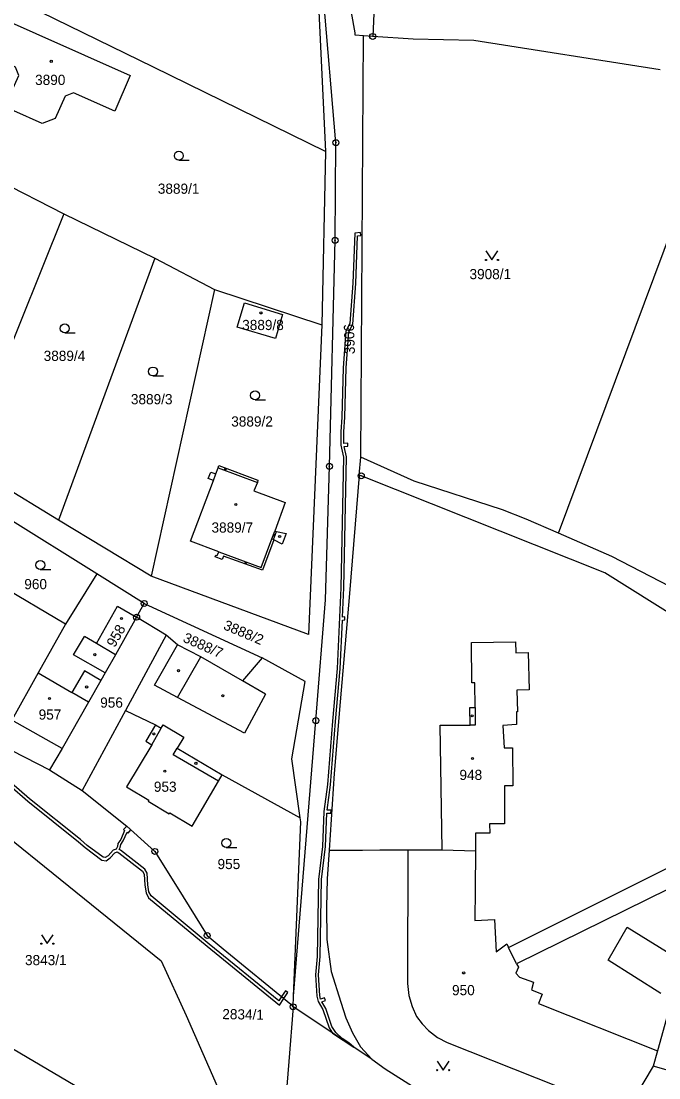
# Model space of a CAD drawing. Extents: x -644096 to -634268, y -1141430 to -1133463.
# Drawn here: x -640050.7 to -639944.1, y -1137807.8 to -1137631.3 of the extents above; entities that cross this region are included whole.
import ezdxf

# ---------------------------------------------------------------- set-up
doc = ezdxf.new("R2010")
doc.units = 0
for name, color, linetype in [('_CIVIL_CONSTRUCTION', 7, 'Continuous'), ('B_Hranice _3D', 7, 'Continuous'), ('M_Svah_Nasyp', 7, 'Continuous'), ('M_Svah_Zarez', 7, 'Continuous'), ('spodek_zarez', 7, 'Continuous'), ('svrsek_osa_sjezdy', 7, 'Continuous'), ('svrsek_osa_VRT', 7, 'Continuous'), ('terminal_VRT', 7, 'Continuous')]:
    doc.layers.add(name, color=color, linetype=linetype)

msp = doc.modelspace()

# ---------------------------------------------------------------- linework, layer by layer
at = {"layer": '_CIVIL_CONSTRUCTION'}
for centre, radius in [((-639991.96, -1137633.88), 0.5), ((-639991.96, -1137633.88), 0.0303), ((-639998.11, -1137651.63), 0.5), ((-639998.11, -1137651.63), 0.0303), ((-639998.24, -1137667.92), 0.5), ((-639998.24, -1137667.92), 0.0303), ((-639999.19, -1137705.65), 0.5), ((-639999.19, -1137705.65), 0.0303), ((-639993.87, -1137707.25), 0.5), ((-639993.87, -1137707.25), 0.0303), ((-640030.15, -1137728.56), 0.5), ((-640030.15, -1137728.56), 0.0303), ((-640031.42, -1137730.86), 0.5), ((-640031.42, -1137730.86), 0.0303), ((-640001.46, -1137748.13), 0.5), ((-640001.46, -1137748.13), 0.0303), ((-640028.36, -1137769.97), 0.5), ((-640028.36, -1137769.97), 0.0303), ((-640019.62, -1137784.01), 0.5), ((-640019.62, -1137784.01), 0.0303), ((-640005.26, -1137795.91), 0.5), ((-640005.26, -1137795.91), 0.0303)]:
    msp.add_circle(centre, radius, dxfattribs=at)
at = {"layer": 'B_Hranice _3D'}
for points in [[(-639994.97, -1137666.74), (-639995.26, -1137675.1), (-639995.79, -1137681.79), (-639996.45, -1137683.09), (-639996.89, -1137689.22), (-639997.1, -1137697.43), (-639997.31, -1137699.9), (-639997.28, -1137702.12), (-639996.85, -1137704.13), (-639997.3, -1137725.94), (-639997.88, -1137739.44), (-639998.67, -1137748.24), (-639999.49, -1137758.8), (-640000.1, -1137763.28), (-640000.33, -1137769.13), (-640001.01, -1137774.64), (-640001.24, -1137787.49), (-640001.51, -1137790.58), (-640001.32, -1137794.11), (-640001.06, -1137795.05), (-640000.28, -1137796.37), (-639999.26, -1137799.44), (-639998.67, -1137800.29), (-639995.12, -1137802.65), (-639995.96, -1137801.94), (-639997.09, -1137801.21), (-639998.11, -1137800.23), (-639998.8, -1137799.22), (-639999.82, -1137796.17), (-640000.46, -1137795.08), (-639999.87, -1137794.87), (-640000.04, -1137794.4), (-640000.66, -1137794.62), (-640000.82, -1137794.03), (-640001.01, -1137790.58), (-640000.74, -1137787.51), (-640000.51, -1137774.68), (-639999.83, -1137769.17), (-639999.61, -1137763.56), (-639998.94, -1137763.6), (-639998.92, -1137763.1), (-639999.57, -1137763.06), (-639998.99, -1137758.86), (-639998.17, -1137748.28), (-639997.38, -1137739.48), (-639997.03, -1137731.34), (-639996.62, -1137731.32), (-639996.64, -1137730.82), (-639997.01, -1137730.84), (-639996.8, -1137725.96), (-639996.35, -1137704.09), (-639996.72, -1137702.33), (-639996.09, -1137702.31), (-639996.11, -1137701.81), (-639996.78, -1137701.83), (-639996.81, -1137699.92), (-639996.6, -1137697.45), (-639996.39, -1137689.24), (-639995.95, -1137683.23), (-639995.29, -1137681.93), (-639994.76, -1137675.12), (-639994.49, -1137667.18), (-639993.92, -1137667.11), (-639993.98, -1137666.61)], [(-640007.19, -1137794.22), (-640006.8, -1137794.54), (-640006.14, -1137793.55), (-640006.56, -1137793.27)]]:
    msp.add_lwpolyline(points, close=True, dxfattribs=at)
for points in [[(-640052.65, -1137758.93), (-640049.62, -1137761.58), (-640041.13, -1137768.34), (-640039.99, -1137769.34), (-640037.23, -1137771.42), (-640036.53, -1137771.53), (-640035.83, -1137771.06), (-640035.05, -1137770.18), (-640034.68, -1137770.06)], [(-640007.54, -1137795.65), (-640006.8, -1137794.54), (-640007.19, -1137794.22), (-640007.66, -1137794.91), (-640019.31, -1137785.43), (-640029.01, -1137777.4), (-640029.35, -1137776.72), (-640029.54, -1137775.55), (-640029.63, -1137773.61), (-640030.07, -1137772.93), (-640034.13, -1137769.74), (-640034.32, -1137769.67), (-640034.14, -1137769.32), (-640034.06, -1137768.83), (-640033.64, -1137768.19), (-640033.02, -1137766.78), (-640032.83, -1137766.93), (-640032.38, -1137766.35), (-640033.07, -1137765.73), (-640033.61, -1137766.31), (-640033.42, -1137766.46), (-640034.08, -1137767.95), (-640034.54, -1137768.65), (-640034.62, -1137769.16), (-640034.84, -1137769.59), (-640035.33, -1137769.74), (-640036.17, -1137770.68), (-640036.65, -1137771.01), (-640037.03, -1137770.94), (-640039.67, -1137768.96), (-640040.81, -1137767.96), (-640049.3, -1137761.2), (-640052.33, -1137758.55)], [(-640034.68, -1137770.06), (-640034.37, -1137770.18), (-640030.45, -1137773.27), (-640030.13, -1137773.77), (-640030.04, -1137775.61), (-640029.83, -1137776.88), (-640029.41, -1137777.72), (-640019.63, -1137785.81), (-640007.54, -1137795.65)]]:
    msp.add_lwpolyline(points, dxfattribs=at)
at = {"layer": 'M_Svah_Nasyp'}
for p, q in [((-640017.81, -1137705.91), (-640011.23, -1137708.35)), ((-640018.59, -1137708.01), (-640018.19, -1137706.94)), ((-640008.83, -1137717.79), (-640008.34, -1137716.47)), ((-640008.55, -1137717.9), (-640008.06, -1137716.57)), ((-640010.58, -1137722.54), (-640008.83, -1137717.79)), ((-640008.83, -1137717.79), (-640008.55, -1137717.9)), ((-640008.55, -1137717.9), (-640008.46, -1137717.95)), ((-640017.69, -1137719.92), (-640010.58, -1137722.54)), ((-640041.96, -1137737.13), (-640040.14, -1137734.07)), ((-640038.14, -1137735.23), (-640040.14, -1137734.07)), ((-640028.4, -1137742.18), (-640024.59, -1137735.48)), ((-640036.67, -1137740.15), (-640041.96, -1137737.13)), ((-640024.59, -1137744.24), (-640020.7, -1137737.49)), ((-640047.86, -1137740.15), (-640042.22, -1137743.43)), ((-640040.14, -1137739.84), (-640042.22, -1137743.43)), ((-640037.4, -1137741.44), (-640040.14, -1137739.84)), ((-640009.86, -1137743.72), (-640013.7, -1137741.51)), ((-640039.44, -1137745.05), (-640042.22, -1137743.43)), ((-640024.59, -1137744.24), (-640028.4, -1137742.18)), ((-640009.86, -1137743.72), (-640013.4, -1137750.23)), ((-640013.4, -1137750.23), (-640024.59, -1137744.24)), ((-639974.86, -1137745.92), (-639974.83, -1137748.91)), ((-640043.86, -1137752.8), (-640052.26, -1137748.04)), ((-640028.24, -1137748.81), (-640027.29, -1137749.37)), ((-640027.29, -1137749.37), (-640026.98, -1137748.84)), ((-640026.98, -1137748.84), (-640023.55, -1137750.87)), ((-639974.83, -1137748.91), (-639975.68, -1137748.91)), ((-640028.87, -1137752.17), (-640027.29, -1137749.37)), ((-640023.55, -1137750.87), (-640024.64, -1137752.74)), ((-640025.28, -1137753.83), (-640024.64, -1137752.74)), ((-640024.64, -1137752.74), (-640017.1, -1137757.16)), ((-640017.74, -1137758.25), (-640025.28, -1137753.83)), ((-639952.62, -1137788.1), (-639949.42, -1137782.6)), ((-639949.42, -1137782.6), (-639940.5, -1137788.14)), ((-639943.78, -1137793.67), (-639952.62, -1137788.1)), ((-639940.99, -1137806.99), (-639945.07, -1137805.8))]:
    msp.add_line(p, q, dxfattribs=at)
at = {"layer": 'M_Svah_Zarez'}
for centre, radius in [((-640045.68, -1137638.04), 0.175), ((-640010.64, -1137680.05), 0.175), ((-640016.59, -1137706.16), 0.117), ((-640014.83, -1137712.04), 0.175), ((-640008.42, -1137717.18), 0.117), ((-640007.51, -1137717.38), 0.175), ((-640013.18, -1137721.78), 0.117), ((-640033.95, -1137731.06), 0.175), ((-640038.39, -1137737.12), 0.175), ((-640024.43, -1137739.79), 0.175), ((-640039.77, -1137742.51), 0.175), ((-640017.02, -1137743.97), 0.175), ((-640045.96, -1137744.43), 0.175), ((-639975.33, -1137747.34), 0.175), ((-640028.53, -1137750.35), 0.175), ((-639975.28, -1137754.45), 0.175), ((-640021.5, -1137755.26), 0.175), ((-640026.69, -1137756.58), 0.175), ((-639976.75, -1137790.26), 0.175)]:
    msp.add_circle(centre, radius, dxfattribs=at)
at = {"layer": 'spodek_zarez'}
msp.add_circle((-638683.07, -1137056.85), 1378.08, dxfattribs=at)
at = {"layer": 'svrsek_osa_sjezdy'}
for p, q in [((-640024.36, -1137654.55), (-640022.61, -1137654.55)), ((-640043.42, -1137683.39), (-640041.67, -1137683.39)), ((-640028.68, -1137690.58), (-640026.93, -1137690.58)), ((-640011.61, -1137694.56), (-640009.86, -1137694.56)), ((-640047.52, -1137722.9), (-640045.77, -1137722.9)), ((-640016.43, -1137769.32), (-640014.68, -1137769.32))]:
    msp.add_line(p, q, dxfattribs=at)
for points in [[(-639973.03, -1137669.7), (-639972.03, -1137671.2), (-639971.03, -1137669.7)], [(-640047.34, -1137783.87), (-640046.34, -1137785.37), (-640045.34, -1137783.87)], [(-639981.19, -1137805), (-639980.19, -1137806.5), (-639979.19, -1137805)]]:
    msp.add_lwpolyline(points, dxfattribs=at)
for centre, radius in [((-640024.36, -1137653.8), 0.75), ((-639973.03, -1137671.2), 0.1), ((-639971.03, -1137671.2), 0.1), ((-640043.42, -1137682.64), 0.75), ((-640028.68, -1137689.83), 0.75), ((-640011.61, -1137693.81), 0.75), ((-640047.52, -1137722.15), 0.75), ((-640016.43, -1137768.57), 0.75), ((-640047.34, -1137785.37), 0.1), ((-640045.34, -1137785.37), 0.1), ((-639981.19, -1137806.5), 0.1), ((-639979.19, -1137806.5), 0.1)]:
    msp.add_circle(centre, radius, dxfattribs=at)
at = {"layer": 'terminal_VRT'}
for p, q in [((-639998.11, -1137651.63), (-640002.06, -1137605.89)), ((-640002.06, -1137605.89), (-639999.86, -1137653.09)), ((-639993.95, -1137704.12), (-639993.48, -1137633.78)), ((-639991.96, -1137633.88), (-639993.48, -1137633.78)), ((-639960.93, -1137716.82), (-639933.07, -1137642.28)), ((-639999.86, -1137653.09), (-640000.46, -1137682.05)), ((-640055.95, -1137657.18), (-640043.59, -1137663.48)), ((-640043.59, -1137663.48), (-640060.29, -1137705)), ((-640043.59, -1137663.48), (-640028.35, -1137670.93)), ((-640028.35, -1137670.93), (-640044.46, -1137714.64)), ((-640028.35, -1137670.93), (-640018.38, -1137676.15)), ((-640018.38, -1137676.15), (-640028.98, -1137724.01)), ((-640018.38, -1137676.15), (-640000.46, -1137682.05)), ((-640044.46, -1137714.64), (-640060.29, -1137705)), ((-639994.2, -1137707.12), (-639993.95, -1137704.12)), ((-640038.09, -1137723.6), (-640053.04, -1137714.26)), ((-640028.98, -1137724.01), (-640044.46, -1137714.64)), ((-640038.09, -1137723.6), (-640043.31, -1137732)), ((-640030.15, -1137728.56), (-640038.09, -1137723.6)), ((-640031.42, -1137730.86), (-640030.15, -1137728.56)), ((-640030.15, -1137728.56), (-640010.45, -1137737.64)), ((-640031.42, -1137730.86), (-640034.96, -1137737.13)), ((-640026.47, -1137733.87), (-640031.42, -1137730.86)), ((-640026.47, -1137733.87), (-640033.3, -1137746.42)), ((-640033.3, -1137746.42), (-640040.52, -1137759.77)), ((-640054.36, -1137752.05), (-640045.97, -1137756.33)), ((-640045.97, -1137756.33), (-640040.52, -1137759.77)), ((-639986.1, -1137769.72), (-639980.33, -1137769.72)), ((-639980.33, -1137769.72), (-639974.79, -1137769.88)), ((-639974.79, -1137769.88), (-639974.85, -1137776.28)), ((-639967.9, -1137788.74), (-639969.26, -1137786)), ((-640005.26, -1137795.91), (-640005.19, -1137794.16)), ((-639992.09, -1137804.66), (-640005.26, -1137795.91))]:
    msp.add_line(p, q, dxfattribs=at)
for points in [[(-639993.48, -1137633.78), (-639994.91, -1137633.68), (-639994.9, -1137633.26), (-639999.87, -1137605.7)], [(-639936.65, -1137614.05), (-639962.95, -1137609.67), (-639965.75, -1137609.36), (-639968.81, -1137609.31), (-639971.97, -1137609.54), (-639977.82, -1137611.76), (-639980.48, -1137613.2), (-639983.04, -1137614.99), (-639985.32, -1137617.05), (-639987.14, -1137619.52), (-639990.36, -1137626.05), (-639991.72, -1137628.75), (-639991.96, -1137633.88)], [(-639999.86, -1137653.09), (-640028.6, -1137639.03), (-640066.22, -1137620.62)], [(-640052.77, -1137644.12), (-640051.12, -1137640.41), (-640051.67, -1137639), (-640058.52, -1137635.93), (-640055.96, -1137630.02), (-640032.49, -1137640.42), (-640035.08, -1137646.33), (-640041.97, -1137643.29), (-640043.37, -1137643.85), (-640045.01, -1137647.56), (-640047.18, -1137648.41), (-640051.91, -1137646.32), (-640052.77, -1137644.12)], [(-639943.92, -1137639.43), (-639975.05, -1137634.57), (-639985.22, -1137634.34), (-639991.96, -1137633.88)], [(-640005.19, -1137794.16), (-640001.46, -1137748.13), (-639999.86, -1137727.95), (-639999.19, -1137705.65), (-639998.24, -1137667.92), (-639998.11, -1137651.63)], [(-640008.23, -1137684.32), (-640014.6, -1137682.41), (-640013.39, -1137678.38), (-640007.02, -1137680.3), (-640008.23, -1137684.32)], [(-640000.46, -1137682.05), (-640002.68, -1137733.77), (-640028.98, -1137724.01)], [(-639960.93, -1137716.82), (-639966.32, -1137714.47), (-639970.26, -1137712.92), (-639985.03, -1137708.14), (-639993.95, -1137704.12)], [(-640008.34, -1137716.47), (-640008.06, -1137716.57), (-640006.4, -1137716.87), (-640007.11, -1137718.68), (-640008.46, -1137717.95), (-640010.35, -1137723.03), (-640016.88, -1137720.64), (-640017.11, -1137721.24), (-640018.3, -1137720.8), (-640018.18, -1137720.48), (-640017.93, -1137720.57), (-640017.69, -1137719.92), (-640022.39, -1137718.18), (-640018.59, -1137708.01), (-640019.44, -1137707.7), (-640019.03, -1137706.62), (-640018.19, -1137706.94), (-640017.81, -1137705.91), (-640017.66, -1137705.55), (-640011.13, -1137708), (-640011.23, -1137708.35), (-640011.81, -1137709.76), (-640006.59, -1137711.72), (-640008.34, -1137716.47)], [(-639994.2, -1137707.12), (-639995.81, -1137726.88), (-639997.38, -1137745), (-639998.42, -1137756.93), (-639999.21, -1137769.76)], [(-639862.96, -1137771.45), (-639870.11, -1137767.79), (-639885.45, -1137760.85), (-639891.91, -1137757.19), (-639920.18, -1137744.08), (-639953.16, -1137723.46), (-639993.87, -1137707.25), (-639994.2, -1137707.12)], [(-639927.25, -1137734.03), (-639934.24, -1137729.92), (-639952.02, -1137720.72), (-639960.93, -1137716.82)], [(-640043.31, -1137732), (-640054.47, -1137725.46), (-640063.5, -1137741.32), (-640052.26, -1137748.04)], [(-640034.96, -1137737.13), (-640038.14, -1137735.23), (-640034.62, -1137728.99), (-640031.42, -1137730.86)], [(-640043.31, -1137732), (-640047.86, -1137740.15), (-640052.26, -1137748.04)], [(-640010.45, -1137737.64), (-640013.7, -1137741.51), (-640020.7, -1137737.49), (-640024.59, -1137735.48), (-640026.47, -1137733.87)], [(-639980.33, -1137769.72), (-639980.71, -1137748.9), (-639975.68, -1137748.91), (-639975.72, -1137745.93), (-639974.86, -1137745.92), (-639974.91, -1137741.79), (-639975.38, -1137741.81), (-639975.46, -1137735.07), (-639968.07, -1137734.98), (-639968.02, -1137736.79), (-639965.98, -1137736.74), (-639965.81, -1137742.99), (-639967.85, -1137743.04), (-639967.75, -1137746.64), (-639967.9, -1137746.64), (-639967.94, -1137748.75), (-639970.22, -1137748.92), (-639970.01, -1137752.69), (-639968.61, -1137752.67), (-639968.54, -1137758.99), (-639969.94, -1137758.99), (-639969.93, -1137765.35), (-639972.43, -1137765.35), (-639972.37, -1137766.92)], [(-640034.96, -1137737.13), (-640036.67, -1137740.15), (-640037.4, -1137741.44), (-640039.44, -1137745.05), (-640043.86, -1137752.8), (-640045.97, -1137756.33)], [(-640004.08, -1137764.35), (-640005.45, -1137754.52), (-640003.25, -1137741.62), (-640010.45, -1137737.64)], [(-640033.3, -1137746.42), (-640028.24, -1137748.81), (-640029.88, -1137751.58), (-640028.87, -1137752.17), (-640033.1, -1137759.18), (-640029.38, -1137761.42), (-640029.47, -1137761.58), (-640025.96, -1137763.69), (-640025.85, -1137763.5), (-640022.13, -1137765.74), (-640017.74, -1137758.25), (-640017.1, -1137757.16), (-640004.08, -1137764.35)], [(-640076.8, -1137748.96), (-640071.33, -1137752.75), (-640027.34, -1137788.24), (-640023.11, -1137797.35), (-640016.57, -1137812.36), (-640015.58, -1137815.37), (-640014.77, -1137809.32), (-640013.04, -1137814.61), (-640007.4, -1137828.09)], [(-640040.52, -1137759.77), (-640033.07, -1137765.73), (-640028.36, -1137769.97), (-640024.66, -1137775.91), (-640019.62, -1137784.01), (-640016.95, -1137786.22), (-640005.64, -1137795.49), (-640005.26, -1137795.91)], [(-640005.19, -1137794.16), (-640003.98, -1137765.03), (-640004.08, -1137764.35)], [(-639972.37, -1137766.92), (-639974.76, -1137766.92), (-639974.79, -1137769.88)], [(-639999.21, -1137769.76), (-639999.59, -1137774.57), (-639999.69, -1137779.3), (-639999.63, -1137784.7), (-639998.91, -1137790.04), (-639997.29, -1137795.16), (-639996.47, -1137797.78), (-639995.31, -1137800.28), (-639994.01, -1137802.61), (-639992.09, -1137804.66)], [(-639999.21, -1137769.76), (-639993.67, -1137769.74), (-639990.74, -1137769.73), (-639986.1, -1137769.72)], [(-639986.1, -1137769.72), (-639986.14, -1137792.01), (-639985.92, -1137794.04), (-639985.38, -1137795.88), (-639984.64, -1137797.52), (-639983.72, -1137798.77), (-639982.66, -1137799.86), (-639981.15, -1137801.03), (-639979.5, -1137801.89), (-639949.74, -1137813.65)], [(-639969.26, -1137786), (-639942.62, -1137772.7), (-639929.37, -1137776.86), (-639927.6, -1137770.79), (-639900.99, -1137778.55), (-639905.39, -1137793.66), (-639932.01, -1137785.91), (-639930.23, -1137779.8), (-639942.47, -1137776.23), (-639967.9, -1137788.74)], [(-639974.85, -1137776.28), (-639974.9, -1137781.53), (-639971.59, -1137781.35)], [(-639971.59, -1137781.35), (-639971.31, -1137786.71), (-639969.55, -1137785.42), (-639969.26, -1137786)], [(-639967.9, -1137788.74), (-639967.61, -1137789.32), (-639968.01, -1137790.32), (-639967.41, -1137790.99), (-639965.07, -1137791.79), (-639965.43, -1137793.07), (-639963.62, -1137793.78), (-639964.23, -1137795.39), (-639944.34, -1137803.24)], [(-640005.26, -1137795.91), (-640005.95, -1137805.05), (-640006.31, -1137809.15)], [(-640058.77, -1137798.28), (-640053.11, -1137802.33), (-640037.34, -1137811.62), (-640027.88, -1137817.11), (-640023.96, -1137820.8)], [(-639888.78, -1137813.21), (-639894.88, -1137811.43), (-639894.25, -1137809.28), (-639900.52, -1137807.29), (-639908.04, -1137805.09), (-639908.23, -1137805.56), (-639910.09, -1137805), (-639910.66, -1137806.71), (-639911.52, -1137806.46), (-639942.58, -1137796.88), (-639944.34, -1137803.24)], [(-639944.34, -1137803.24), (-639945.07, -1137805.8), (-639949.74, -1137813.65)], [(-639992.09, -1137804.66), (-639989.86, -1137806.27), (-639977.14, -1137814.32), (-639959.55, -1137824.21), (-639954.02, -1137826.79)]]:
    msp.add_lwpolyline(points, dxfattribs=at)

# ---------------------------------------------------------------- texts
at = {"layer": 'svrsek_osa_VRT'}
for s, p in [('3890', (-640048.38, -1137641.98)), ('3889/1', (-640027.87, -1137660.15)), ('3908/1', (-639975.78, -1137674.41)), ('3889/8', (-640013.77, -1137682.91)), ('3889/4', (-640046.95, -1137688.06)), ('3889/3', (-640032.37, -1137695.3)), ('3889/2', (-640015.6, -1137699.02)), ('3889/7', (-640018.9, -1137716.73)), ('960', (-640050.19, -1137726.18)), ('956', (-640037.5, -1137745.96)), ('957', (-640047.79, -1137747.96)), ('948', (-639977.46, -1137758.04)), ('953', (-640028.53, -1137760.01)), ('955', (-640017.89, -1137772.92)), ('3843/1', (-640050.07, -1137788.96)), ('950', (-639978.7, -1137793.98))]:
    msp.add_text(s, height=1.7, dxfattribs=at).set_placement(p)
for s, rotation, p in [('3906', 92, (-639994.92, -1137686.92)), ('3888/2', 337, (-640017.05, -1137732.82)), ('958', 60, (-640035.08, -1137736.02)), ('3888/7', 336, (-640023.81, -1137734.9)), ('2834/1', 359, (-640017.11, -1137797.97))]:
    msp.add_text(s, height=1.7, rotation=rotation, dxfattribs=at).set_placement(p)

doc.saveas('drawing.dxf')
